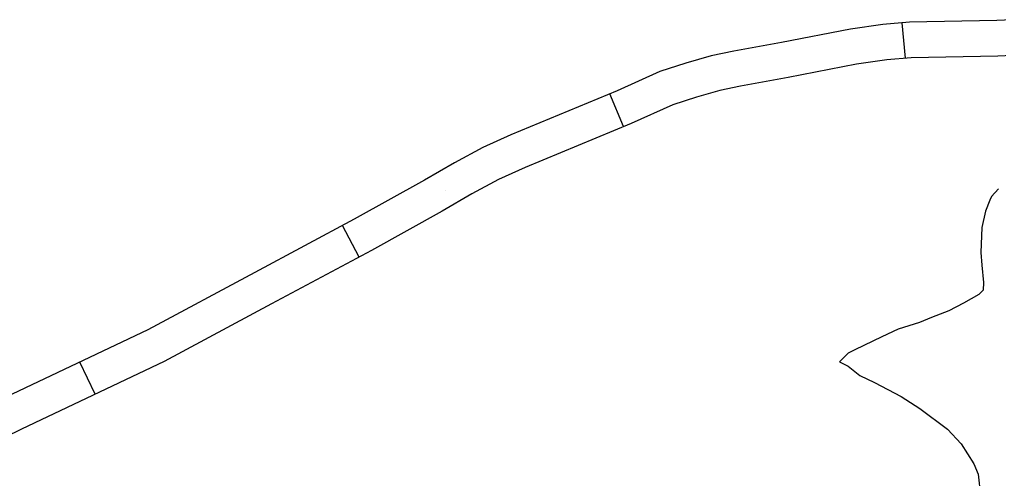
# Model space of a CAD drawing. Extents: x 3172231 to 3210228, y 940198 to 965780.
# Drawn here: x 3198056 to 3198880, y 949157 to 949544 of the extents above; entities that cross this region are included whole.
import ezdxf

# ---------------------------------------------------------------- set-up
doc = ezdxf.new("R2010")
doc.units = 0
doc.layers.add('V-ROAD-CNTR', color=7, linetype='Continuous')
doc.layers.add('V-SITE-VEGE', color=7, linetype='Continuous')

msp = doc.modelspace()

# ---------------------------------------------------------------- linework, layer by layer
at = {"layer": 'V-ROAD-CNTR'}
for p, q in [((3198801.488, 949510.983), (3198798.898, 949540.871)), ((3198564.235, 949453.435), (3198552.721, 949481.138)), ((3198414.599, 949399.67), (3198414.65, 949399.699)), ((3198341.68, 949343.646), (3198327.525, 949370.096)), ((3198119.216, 949228.121), (3198106.369, 949255.231))]:
    msp.add_line(p, q, dxfattribs=at)
for points in [[(3198898.016, 949543.554), (3198878.522, 949542.758), (3198804.915, 949541.392), (3198782.394, 949539.441), (3198755.414, 949535.497), (3198697.301, 949524.246), (3198656.98, 949517.08), (3198637.892, 949513.098), (3198616.651, 949506.858), (3198594.853, 949499.8), (3198558.734, 949483.637), (3198469.421, 949446.517), (3198445.71, 949435.8), (3198421.928, 949422.971), (3198396.75, 949408.486), (3198337.524, 949375.447), (3198253.73, 949330.605), (3198163.811, 949282.452), (3198044.24, 949225.789), (3198001.376, 949205.049), (3197977.071, 949193.022), (3197960.727, 949184.156)], [(3198897.462, 949513.506), (3198879.412, 949512.77), (3198806.489, 949511.416), (3198785.862, 949509.629), (3198760.438, 949505.913), (3198702.777, 949494.75), (3198662.67, 949487.622), (3198645.196, 949483.976), (3198625.501, 949478.19), (3198605.631, 949471.756), (3198570.62, 949456.089), (3198481.359, 949418.991), (3198459.026, 949408.896), (3198436.532, 949396.763), (3198411.538, 949382.384), (3198351.91, 949349.121), (3198267.888, 949304.157), (3198177.325, 949255.658), (3198057.198, 949198.731), (3198014.562, 949178.101), (3197990.881, 949166.384), (3197975.032, 949157.786)]]:
    msp.add_lwpolyline(points, dxfattribs=at)
at = {"layer": 'V-SITE-VEGE'}
for p, q in [((3198879.837, 949401.016), (3198874.019, 949394.534)), ((3198872.557, 949391.648), (3198868.891, 949382.262)), ((3198874.019, 949394.534), (3198872.557, 949391.648)), ((3198868.891, 949382.262), (3198865.927, 949368.532)), ((3198865.927, 949368.532), (3198865.098, 949347.559)), ((3198865.098, 949347.559), (3198865.765, 949336.704)), ((3198865.765, 949336.704), (3198867.137, 949322.229)), ((3198867.105, 949315.721), (3198863.47, 949312.122)), ((3198867.137, 949322.229), (3198867.105, 949315.721)), ((3198863.47, 949312.122), (3198850.414, 949304.954)), ((3198838.083, 949298.509), (3198823.585, 949292.793)), ((3198850.414, 949304.954), (3198838.083, 949298.509)), ((3198823.585, 949292.793), (3198813.437, 949288.505)), ((3198795.322, 949282.811), (3198781.543, 949276.37)), ((3198813.437, 949288.505), (3198795.322, 949282.811)), ((3198781.543, 949276.37), (3198759.065, 949265.635)), ((3198759.065, 949265.635), (3198753.263, 949262.77)), ((3198753.263, 949262.77), (3198745.992, 949255.575)), ((3198745.992, 949255.575), (3198753.207, 949251.919)), ((3198753.207, 949251.919), (3198763.294, 949243.912)), ((3198763.294, 949243.912), (3198775.561, 949238.062)), ((3198775.561, 949238.062), (3198797.929, 949226.37)), ((3198797.929, 949226.37), (3198813.789, 949216.165)), ((3198813.789, 949216.165), (3198836.85, 949198.686)), ((3198836.85, 949198.686), (3198848.359, 949186.33)), ((3198848.359, 949186.33), (3198859.126, 949169.637)), ((3198859.126, 949169.637), (3198862.697, 949160.937)), ((3198862.697, 949160.937), (3198864.776, 949142.843))]:
    msp.add_line(p, q, dxfattribs=at)

doc.saveas('drawing.dxf')
